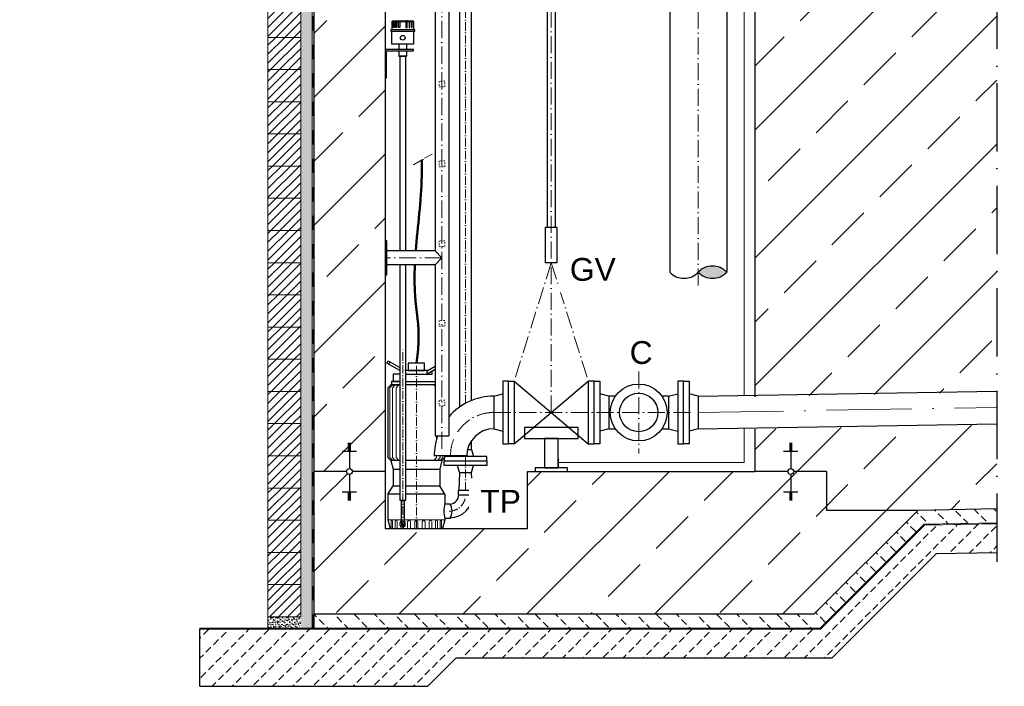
# Model space of a CAD drawing. Header units: millimetres. Extents: x 2605 to 1198744, y 17680 to 73723.
# Tile 643 of 656: x 125063 to 128521, y 44335 to 46675. Entities that reach past the tile are written whole.
import ezdxf

# ---------------------------------------------------------------- set-up
doc = ezdxf.new("R2010")
doc.units = ezdxf.units.MM
doc.linetypes.add('ACAD_ISO10W100', pattern=[18, 12, -3, 0, -3])
doc.linetypes.add('JIS_02_1.0', pattern=[2, 1, -1])
for name, color, linetype, lineweight in [('Bemaßung', 7, 'Continuous', 9), ('Beschriftung', 7, 'Continuous', 9), ('Verz. Bandstahl 30x3_5mm auf Putz', 1, 'GRENZE2', 18)]:
    doc.layers.add(name, color=color, linetype=linetype, lineweight=lineweight)
doc.styles.add('LBB3.5M1000', font='isocp.shx', dxfattribs={"height": 3.5})
doc.linetypes.add('GRENZE2', pattern='A,6.35,-2.54,[132,ltypeshp.shx,S=2.54,R=0,X=-2.54,Y=0],-2.54,25.4', length=36.83)
pattern_1 = [(45, (42110.086, 92758.665), (-15.715448, 15.715448), [])]

msp = doc.modelspace()

# ---------------------------------------------------------------- hatches: boundary and pattern name
at = {"lineweight": 5}
h = msp.add_hatch(dxfattribs=at)
h.set_pattern_fill('ANSI31', color=256, scale=7, style=0)
h.set_pattern_definition(pattern_1)
h.paths.add_polyline_path([(126049.59851, 46725.88732), (125934.59851, 46725.88732), (125934.59851, 46612.88732), (126049.59851, 46612.88732)])
h = msp.add_hatch(dxfattribs=at)
h.set_pattern_fill('ANSI31', color=256, scale=7, style=0)
h.set_pattern_definition(pattern_1)
h.paths.add_polyline_path([(126049.59851, 46612.88732), (125934.59851, 46612.88732), (125934.59851, 46499.88732), (126049.59851, 46499.88732)])
h = msp.add_hatch(dxfattribs=at)
h.set_pattern_fill('ANSI31', color=256, scale=7, style=0)
h.set_pattern_definition(pattern_1)
h.paths.add_polyline_path([(126049.59851, 46499.88732), (125934.59851, 46499.88732), (125934.59851, 46386.88732), (126049.59851, 46386.88732)])
h = msp.add_hatch(dxfattribs=at)
h.set_pattern_fill('ANSI31', color=256, scale=7, style=0)
h.set_pattern_definition(pattern_1)
h.paths.add_polyline_path([(126049.59851, 45482.88732), (125934.59851, 45482.88732), (125934.59851, 45369.88732), (126049.59851, 45369.88732)])
h = msp.add_hatch(dxfattribs=at)
h.set_pattern_fill('ANSI31', color=256, scale=7, style=0)
h.set_pattern_definition(pattern_1)
h.paths.add_polyline_path([(126049.59851, 45369.88732), (125934.59851, 45369.88732), (125934.59851, 45256.88732), (126049.59851, 45256.88732)])
h = msp.add_hatch(dxfattribs=at)
h.set_pattern_fill('ANSI31', color=256, scale=7, style=0)
h.set_pattern_definition(pattern_1)
h.paths.add_polyline_path([(126049.59851, 45256.88732), (125934.59851, 45256.88732), (125934.59851, 45143.88732), (126049.59851, 45143.88732)])
h = msp.add_hatch(dxfattribs=at)
h.set_pattern_fill('ANSI31', color=256, scale=7, style=0)
h.set_pattern_definition(pattern_1)
h.paths.add_polyline_path([(126049.59851, 45143.88732), (125934.59851, 45143.88732), (125934.59851, 45030.88732), (126049.59851, 45030.88732)])
h = msp.add_hatch(dxfattribs=at)
h.set_pattern_fill('ANSI31', color=256, scale=7, style=0)
h.set_pattern_definition(pattern_1)
h.paths.add_polyline_path([(126049.59851, 45030.88732), (125934.59851, 45030.88732), (125934.59851, 44917.88732), (126049.59851, 44917.88732)])
at = {"lineweight": 9}
h = msp.add_hatch(dxfattribs=at)
h.set_pattern_fill('BETON_UNBEWEHRT', color=256, scale=200, angle=90, pattern_type=2)
h.set_pattern_definition([(135, (42110.086, 92794.02), (-35.35534, -35.35534), [25, -12.5])])
h.paths.add_polyline_path([(128493.75799, 44909.04122), (128493.75799, 44959.05052), (128217.54024, 44953.72227), (127852.70529, 44588.88732), (126095.59851, 44588.88732), (126095.59851, 44538.88732), (127873.41596, 44538.88732), (128238.64881, 44904.12016)])
at = {"lineweight": 5}
h = msp.add_hatch(dxfattribs=at)
h.set_pattern_fill('ANSI31', color=256, scale=7, style=0)
h.set_pattern_definition(pattern_1)
h.paths.add_polyline_path([(126049.59851, 44917.88732), (125934.59851, 44917.88732), (125934.59851, 44804.88732), (126049.59851, 44804.88732)])
at = {"lineweight": 9}
h = msp.add_hatch(dxfattribs=at)
h.set_pattern_fill('BETON_UNBEWEHRT', color=256, scale=200, pattern_type=2)
h.set_pattern_definition([(45, (42145.44, 92758.665), (-35.35534, 35.35534), [25, -12.5])])
h.paths.add_polyline_path([(128493.75799, 44805.02187), (128493.75799, 44905.04047), (128240.33749, 44900.15199), (127875.07282, 44534.88732), (125695.59851, 44534.88732), (125695.59851, 44334.88732), (126495.59851, 44334.88732), (126595.59851, 44434.88732), (127916.49418, 44434.88732), (128282.55461, 44800.94775)])
at = {"lineweight": 5}
h = msp.add_hatch(dxfattribs=at)
h.set_pattern_fill('ANSI31', color=256, scale=7, style=0)
h.set_pattern_definition(pattern_1)
h.paths.add_polyline_path([(126049.59851, 44804.88732), (125934.59851, 44804.88732), (125934.59851, 44691.88732), (126049.59851, 44691.88732)])
h = msp.add_hatch(dxfattribs=at)
h.set_pattern_fill('ANSI31', color=256, scale=7, style=0)
h.set_pattern_definition(pattern_1)
h.paths.add_polyline_path([(126049.59851, 44691.88732), (125934.59851, 44691.88732), (125934.59851, 44578.88732), (126049.59851, 44578.88732)])
at = {"layer": 'Bemaßung', "lineweight": 5}
h = msp.add_hatch(dxfattribs=at)
h.set_pattern_fill('AR-SAND', color=256, scale=0.25)
h.set_pattern_definition([(37.5, (42110.086, 92758.665), (-0.4000078, 12.2353309), [0, -9.652, 0, -10.795, 0, -10.31875]), (7.5, (42110.086, 92758.665), (11.238082, 17.9206275), [0, -5.207, 0, -8.6995, 0, -3.33375]), (327.5, (42102.276, 92758.665), (19.7748093, 0.0359296), [0, -3.175, 0, -11.43, 0, -14.9225]), (317.5, (42102.276, 92758.665), (19.0889113, 5.573233), [0, -1.5875, 0, -7.493, 0, -8.5725])])
h.paths.add_polyline_path([(125934.59851, 44578.88732), (126049.59851, 44578.88732), (126049.59851, 44538.88732), (125934.59851, 44538.88732)])

# ---------------------------------------------------------------- linework, layer by layer
at = {"linetype": 'ACAD_ISO10W100', "ltscale": 20}
msp.add_line((128493.75799, 48252.7528), (128493.75799, 44705.02187), dxfattribs=at)
for p, q in [((126370.04991, 46668.26158), (126373.04991, 46671.26158)), ((126370.04991, 46668.26158), (126370.04991, 46639.32947)), ((126370.04991, 46668.26158), (126446.04991, 46668.26158)), ((126373.04991, 46671.26158), (126443.04991, 46671.26158)), ((126375.6805, 46668.26158), (126377.41255, 46671.26158)), ((126377.57503, 46668.26158), (126379.30708, 46671.26158)), ((126382.80195, 46668.26158), (126383.60579, 46671.26158)), ((126385.97674, 46668.26158), (126386.78059, 46671.26158)), ((126403.04991, 46671.26158), (126403.04991, 46668.26158)), ((126413.04991, 46671.26158), (126413.04991, 46668.26158)), ((126430.12307, 46668.26158), (126429.31923, 46671.26158)), ((126433.29787, 46668.26158), (126432.49402, 46671.26158)), ((126438.52478, 46668.26158), (126436.79273, 46671.26158)), ((126440.41931, 46668.26158), (126438.68726, 46671.26158)), ((126446.04991, 46668.26158), (126443.04991, 46671.26158)), ((126446.04991, 46668.26158), (126446.04991, 46639.32947)), ((126394.59991, 46588.88732), (126394.59991, 46570.38685)), ((126421.49991, 46588.88732), (126421.49991, 46570.38685)), ((126394.59991, 46565.38685), (126394.59991, 46546.4683)), ((126394.59991, 46546.4683), (126421.49991, 46546.4683)), ((126421.49991, 46565.38685), (126421.49991, 46546.4683)), ((126358.86786, 45465.94123), (126363.06105, 45473.20406)), ((126493.61863, 45431.97334), (126493.61863, 45441.65712)), ((126799.59851, 45406.04795), (127059.59851, 45186.04795)), ((126799.59851, 45186.04795), (127059.59851, 45406.04795)), ((126365.6603, 45392.95866), (126355.6603, 45382.95866)), ((126397.29991, 45392.95866), (126365.6603, 45392.95866)), ((126521.44851, 45392.95866), (126418.79991, 45392.95866)), ((127445.59851, 45353.20858), (128493.75799, 45371.05444)), ((126727.59851, 45353.19795), (126759.59851, 45361.54795)), ((126727.59851, 45353.19795), (126727.59851, 45238.89795)), ((127131.59851, 45353.19795), (127099.59851, 45361.54795)), ((127154.5383, 45353.19795), (127131.59851, 45353.19795)), ((127131.59851, 45353.19795), (127131.59851, 45238.89795)), ((127341.59851, 45353.19795), (127318.65871, 45353.19795)), ((127341.59851, 45353.19795), (127373.59851, 45361.54795)), ((127341.59851, 45353.19795), (127341.59851, 45296.04795)), ((127445.59851, 45353.20858), (127413.59851, 45361.54795)), ((127445.59851, 45353.20858), (127445.59871, 45238.88732)), ((127341.59851, 45296.04795), (127341.59851, 45238.89795)), ((126727.59851, 45238.89795), (126759.59851, 45230.54795)), ((127131.59851, 45238.89795), (127099.59851, 45230.54795)), ((127131.59851, 45238.89795), (127154.5383, 45238.89795)), ((127318.65871, 45238.89795), (127341.59851, 45238.89795)), ((127341.59851, 45238.89795), (127373.59851, 45230.54795)), ((127445.59871, 45238.88732), (127413.59851, 45230.54795)), ((127445.59871, 45238.88732), (128493.75799, 45256.73516)), ((127645.59851, 45088.88732), (127645.59851, 45237.15122)), ((126521.44851, 45213.88732), (126569.74851, 45213.88732)), ((126195.59851, 45160.38136), (126245.59851, 45160.38136)), ((126215.59851, 45188.5406), (126225.59851, 45188.5406)), ((126215.59851, 45185.02069), (126225.59851, 45185.02069)), ((126215.59851, 45181.50079), (126225.59851, 45181.50079)), ((126215.59851, 45177.98088), (126225.59851, 45177.98088)), ((126215.59851, 45174.46098), (126225.59851, 45174.46098)), ((126215.59851, 45170.94107), (126225.59851, 45170.94107)), ((126215.59851, 45167.42117), (126225.59851, 45167.42117)), ((126215.59851, 45163.90126), (126225.59851, 45163.90126)), ((126220.59851, 45188.88732), (126220.59851, 45099.23985)), ((126635.29702, 45165.88732), (126649.67639, 45165.88732)), ((126649.67639, 45165.88732), (126656.47639, 45141.88732)), ((127745.59851, 45160.38136), (127795.59851, 45160.38136)), ((127765.59851, 45188.5406), (127775.59851, 45188.5406)), ((127765.59851, 45185.02069), (127775.59851, 45185.02069)), ((127765.59851, 45181.50079), (127775.59851, 45181.50079)), ((127765.59851, 45177.98088), (127775.59851, 45177.98088)), ((127765.59851, 45174.46098), (127775.59851, 45174.46098)), ((127765.59851, 45170.94107), (127775.59851, 45170.94107)), ((127765.59851, 45167.42117), (127775.59851, 45167.42117)), ((127765.59851, 45163.90126), (127775.59851, 45163.90126)), ((127770.59851, 45188.88732), (127770.59851, 45099.23985)), ((126355.6603, 45137.5397), (126365.6603, 45127.5397)), ((126365.6603, 45127.5397), (126373.70858, 45097.50313)), ((126397.29991, 45127.5397), (126365.6603, 45127.5397)), ((126545.6603, 45127.5397), (126418.79991, 45127.5397)), ((126632.74851, 45144.04795), (126518.44851, 45144.04795)), ((126545.6603, 45127.5397), (126537.61203, 45097.50313)), ((126555.6603, 45137.5397), (126545.6603, 45127.5397)), ((126601.08857, 45144.04795), (126600.47639, 45141.88732)), ((126373.70858, 45097.50313), (126397.29991, 45097.50313)), ((126373.70858, 45097.50313), (126373.70858, 45038.99291)), ((126418.79991, 45097.50313), (126537.61203, 45097.50313)), ((126537.61203, 45097.50313), (126537.61203, 45038.99291)), ((126607.27639, 45085.88732), (126600.47639, 45109.88732)), ((126649.67639, 45085.88732), (126656.47639, 45109.88732)), ((126210.24597, 45088.88732), (126095.59851, 45088.88732)), ((126220.59851, 45078.53478), (126220.59851, 44988.88732)), ((126345.59851, 45088.88732), (126230.95104, 45088.88732)), ((126345.59851, 45088.88732), (126345.59851, 44888.88732)), ((126607.27639, 45085.88732), (126604.32639, 45021.88732)), ((126607.27639, 45085.88732), (126649.67639, 45085.88732)), ((126652.62639, 45021.88732), (126649.67639, 45085.88732)), ((126845.59851, 45088.88732), (127645.59851, 45088.88732)), ((126845.59851, 44888.88732), (126845.59851, 45088.88732)), ((127760.24597, 45088.88732), (127645.59851, 45088.88732)), ((127770.59851, 45078.53478), (127770.59851, 44988.88732)), ((127895.59851, 45088.88732), (127780.95104, 45088.88732)), ((127895.59851, 45088.88732), (127895.59851, 44953.72227)), ((126355.6603, 45008.95635), (126373.70858, 45038.99291)), ((126373.70858, 45038.99291), (126397.29991, 45038.99291)), ((126418.79991, 45038.99291), (126537.61203, 45038.99291)), ((126555.6603, 45008.95635), (126537.61203, 45038.99291)), ((126195.59851, 45017.39328), (126245.59851, 45017.39328)), ((126215.59851, 45013.87337), (126225.59851, 45013.87337)), ((126215.59851, 45010.35347), (126225.59851, 45010.35347)), ((126215.59851, 45006.83356), (126225.59851, 45006.83356)), ((126215.59851, 45003.31366), (126225.59851, 45003.31366)), ((126215.59851, 44999.79375), (126225.59851, 44999.79375)), ((126215.59851, 44996.27385), (126225.59851, 44996.27385)), ((126215.59851, 44992.75394), (126225.59851, 44992.75394)), ((126215.59851, 44989.23404), (126225.59851, 44989.23404)), ((126397.29991, 45008.95635), (126355.6603, 45008.95635)), ((126555.6603, 45008.95635), (126418.79991, 45008.95635)), ((127745.59851, 45017.39328), (127795.59851, 45017.39328)), ((127765.59851, 45013.87337), (127775.59851, 45013.87337)), ((127765.59851, 45010.35347), (127775.59851, 45010.35347)), ((127765.59851, 45006.83356), (127775.59851, 45006.83356)), ((127765.59851, 45003.31366), (127775.59851, 45003.31366)), ((127765.59851, 44999.79375), (127775.59851, 44999.79375)), ((127765.59851, 44996.27385), (127775.59851, 44996.27385)), ((127765.59851, 44992.75394), (127775.59851, 44992.75394)), ((127765.59851, 44989.23404), (127775.59851, 44989.23404)), ((128217.54024, 44953.72227), (127852.70529, 44588.88732)), ((127895.59851, 44953.72227), (128217.54024, 44953.72227)), ((128217.54024, 44953.72227), (128493.75799, 44959.05052)), ((126355.6603, 44918.92388), (126363.70858, 44888.88732)), ((126555.6603, 44918.92388), (126547.61203, 44888.88732)), ((126345.59851, 44888.88732), (126845.59851, 44888.88732)), ((126399.29991, 44899.47331), (126399.29991, 44910.06646)), ((126403.04991, 44915.47331), (126400.47148, 44912.89488)), ((126403.04991, 44908.47331), (126403.04991, 44900.76949)), ((126403.04991, 44900.76949), (126408.04991, 44895.47331)), ((126403.29991, 44895.47331), (126412.79991, 44895.47331)), ((126413.04991, 44900.76949), (126408.04991, 44895.47331)), ((126413.04991, 44908.47331), (126413.04991, 44900.76949)), ((126416.79991, 44899.47331), (126416.79991, 44910.06646)), ((128282.55461, 44800.94775), (127916.49418, 44434.88732)), ((128282.55461, 44800.94775), (128493.75799, 44805.02187)), ((126095.59851, 44588.88732), (127852.70529, 44588.88732)), ((125695.59851, 44334.88732), (125695.59851, 44534.88732)), ((126495.59851, 44334.88732), (126595.59851, 44434.88732)), ((126595.59851, 44434.88732), (127916.49418, 44434.88732)), ((125695.59851, 44334.88732), (126495.59851, 44334.88732))]:
    msp.add_line(p, q)
at = {"linetype": 'ACAD_ISO10W100', "lineweight": 18, "ltscale": 2.5}
for p, q in [((126455.6603, 44888.88732), (126455.6603, 45468.88732)), ((126628.47639, 45021.88732), (126628.47639, 45144.04795))]:
    msp.add_line(p, q, dxfattribs=at)
at = {"linetype": 'ACAD_ISO10W100', "lineweight": 18, "ltscale": 25}
msp.add_line((127445.59861, 45296.04795), (128493.75799, 45313.8948), dxfattribs=at)
at = {"linetype": 'ACAD_ISO10W100', "lineweight": 18, "ltscale": 5}
msp.add_line((126727.59851, 45296.04795), (127445.59861, 45296.04795), dxfattribs=at)
at = {"linetype": 'JIS_02_1.0', "lineweight": 5, "ltscale": 2}
msp.add_line((126413.04991, 44915.47331), (126415.62834, 44912.89488), dxfattribs=at)
at = {"lineweight": 9}
for p, q in [((128238.64881, 44904.12016), (127873.41596, 44538.88732)), ((128240.33749, 44900.15199), (127875.07282, 44534.88732)), ((128238.64881, 44904.12016), (128493.75799, 44909.04122)), ((128240.33749, 44900.15199), (128493.75799, 44905.04047)), ((125934.59851, 44578.88732), (125934.59851, 44538.88732)), ((125695.59851, 44534.88732), (125695.59851, 44538.88732)), ((125695.59851, 44538.88732), (126089.59851, 44538.88732)), ((126095.59851, 44538.88732), (127873.41596, 44538.88732)), ((125695.59851, 44534.88732), (127875.07282, 44534.88732))]:
    msp.add_line(p, q, dxfattribs=at)
at = {"lineweight": 5}
for points in [[(126049.59851, 46725.88732), (125934.59851, 46725.88732), (125934.59851, 46612.88732), (126049.59851, 46612.88732), (126049.59851, 46725.88732)], [(126049.59851, 46612.88732), (125934.59851, 46612.88732), (125934.59851, 46499.88732), (126049.59851, 46499.88732), (126049.59851, 46612.88732)], [(126049.59851, 46499.88732), (125934.59851, 46499.88732), (125934.59851, 46386.88732), (126049.59851, 46386.88732), (126049.59851, 46499.88732)], [(126049.59851, 45482.88732), (125934.59851, 45482.88732), (125934.59851, 45369.88732), (126049.59851, 45369.88732), (126049.59851, 45482.88732)], [(126049.59851, 45369.88732), (125934.59851, 45369.88732), (125934.59851, 45256.88732), (126049.59851, 45256.88732), (126049.59851, 45369.88732)], [(126049.59851, 45256.88732), (125934.59851, 45256.88732), (125934.59851, 45143.88732), (126049.59851, 45143.88732), (126049.59851, 45256.88732)], [(126049.59851, 45143.88732), (125934.59851, 45143.88732), (125934.59851, 45030.88732), (126049.59851, 45030.88732), (126049.59851, 45143.88732)], [(126049.59851, 45030.88732), (125934.59851, 45030.88732), (125934.59851, 44917.88732), (126049.59851, 44917.88732), (126049.59851, 45030.88732)], [(126049.59851, 44917.88732), (125934.59851, 44917.88732), (125934.59851, 44804.88732), (126049.59851, 44804.88732), (126049.59851, 44917.88732)], [(126049.59851, 44804.88732), (125934.59851, 44804.88732), (125934.59851, 44691.88732), (126049.59851, 44691.88732), (126049.59851, 44804.88732)], [(126049.59851, 44691.88732), (125934.59851, 44691.88732), (125934.59851, 44578.88732), (126049.59851, 44578.88732), (126049.59851, 44691.88732)]]:
    msp.add_lwpolyline(points, dxfattribs=at)
for points in [[(126375.6805, 46668.26158), (126377.57503, 46668.26158), (126377.57503, 46647.58274), (126375.6805, 46647.58274)], [(126382.80195, 46668.26158), (126385.97674, 46668.26158), (126385.97674, 46647.58274), (126382.80195, 46647.58274)], [(126393.09819, 46671.26158), (126397.41914, 46671.26158), (126397.41914, 46647.58274), (126393.09819, 46647.58274)], [(126423.00163, 46671.26158), (126418.68068, 46671.26158), (126418.68068, 46647.58274), (126423.00163, 46647.58274)], [(126433.29787, 46668.26158), (126430.12307, 46668.26158), (126430.12307, 46647.58274), (126433.29787, 46647.58274)], [(126440.41931, 46668.26158), (126438.52478, 46668.26158), (126438.52478, 46647.58274), (126440.41931, 46647.58274)], [(126365.54991, 46634.53733), (126450.54991, 46634.53733), (126450.54991, 46639.32947), (126365.54991, 46639.32947)], [(126370.04991, 46634.53733), (126446.04991, 46634.53733), (126446.04991, 46588.88732), (126370.04991, 46588.88732)], [(126426.54518, 45443.12719), (126484.77542, 45443.12719), (126484.77542, 45468.88732), (126426.54518, 45468.88732)], [(126759.59851, 45186.04795), (126779.59851, 45186.04795), (126779.59851, 45406.04795), (126759.59851, 45406.04795)], [(126799.59851, 45186.04795), (126779.59851, 45186.04795), (126779.59851, 45406.04795), (126799.59851, 45406.04795)], [(127059.59851, 45186.04795), (127079.59851, 45186.04795), (127079.59851, 45406.04795), (127059.59851, 45406.04795)], [(127099.59851, 45186.04795), (127079.59851, 45186.04795), (127079.59851, 45406.04795), (127099.59851, 45406.04795)], [(127373.59851, 45186.04795), (127393.59851, 45186.04795), (127393.59851, 45406.04795), (127373.59851, 45406.04795)], [(127413.59851, 45186.04795), (127393.59851, 45186.04795), (127393.59851, 45406.04795), (127413.59851, 45406.04795)], [(126835.6724, 45205.19058), (127023.52461, 45205.19058), (127023.52461, 45243.31251), (126835.6724, 45243.31251)], [(126905.20885, 45101.56394), (126953.98816, 45101.56394), (126953.98816, 45205.19058), (126905.20885, 45205.19058)], [(126553.47639, 45125.88732), (126703.47639, 45125.88732), (126703.47639, 45109.88732), (126553.47639, 45109.88732)], [(126872.53333, 45088.88732), (126986.66368, 45088.88732), (126986.66368, 45101.56394), (126872.53333, 45101.56394)], [(126602.32639, 45006.88732), (126654.62639, 45006.88732), (126654.62639, 45021.88732), (126602.32639, 45021.88732)]]:
    msp.add_lwpolyline(points, close=True)
for points in [[(126350.59851, 46570.38685), (126345.59851, 46570.38685), (126345.59851, 46470.38685), (126350.59851, 46470.38685), (126350.59851, 46565.38685), (126445.59851, 46565.38685), (126445.59851, 46570.38685), (126345.59851, 46570.38685), (126345.59851, 46565.38685)], [(126397.29991, 45443.75248), (126352.28408, 45469.74238), (126356.47728, 45477.00521), (126397.29991, 45453.43625)], [(126496.16489, 45443.12719), (126415.15572, 45443.12719)], [(126418.79991, 45430.50326), (126510.80407, 45430.50326), (126510.80407, 45441.89536)], [(126521.44851, 45457.7247), (126493.61863, 45441.65712)], [(126493.61863, 45431.97334), (126521.44851, 45448.04092)], [(126397.29991, 45405.28239), (126368.69126, 45405.28239), (126368.69126, 45392.95866), (126397.29991, 45392.95866)], [(126397.29991, 45430.50326), (126374.26855, 45430.50326), (126374.26855, 45405.28239), (126397.29991, 45405.28239)], [(126418.79991, 45405.28239), (126521.44851, 45405.28239)], [(126355.6603, 45382.95866), (126355.6603, 45137.5397)], [(126649.67639, 45165.88732), (126649.67639, 45198.12814)], [(126553.47639, 45135.35579), (126553.47639, 45125.88732), (126703.47639, 45125.88732), (126703.47639, 45141.88732), (126555.6603, 45141.88732)], [(126555.6603, 45137.5397), (126555.6603, 45144.04795)], [(126355.6603, 45008.95635), (126355.6603, 44918.92388)], [(126403.04991, 44908.47331), (126403.04991, 44988.11227)], [(126413.04991, 44988.11227), (126413.04991, 44908.47331)], [(126555.6603, 45008.95635), (126555.6603, 44975.85075)], [(126555.6603, 44975.85075), (126573.7513, 44975.85075)], [(126573.7513, 44923.92388), (126555.6603, 44923.92388)], [(126555.6603, 44923.92388), (126555.6603, 44918.92388)]]:
    msp.add_lwpolyline(points)
at = {"linetype": 'JIS_02_1.0', "lineweight": 18, "ltscale": 5}
for points in [[(126535.59851, 46438.88732), (126555.59851, 46438.88732), (126555.59851, 46458.88732), (126535.59851, 46458.88732)], [(126535.59851, 45318.88732), (126555.59851, 45318.88732), (126555.59851, 45338.88732), (126535.59851, 45338.88732)]]:
    msp.add_lwpolyline(points, close=True, dxfattribs=at)
at = {"linetype": 'JIS_02_1.0', "lineweight": 25, "ltscale": 50}
msp.add_lwpolyline([(128493.75799, 44907.04084), (128239.49315, 44902.13607), (127874.24439, 44536.88732), (125695.59851, 44536.88732)], dxfattribs=at)
for centre, radius in [((126408.04991, 46611.71232), 8.19799), ((127236.59851, 45296.04795), 100), ((127236.59851, 45296.04795), 67.5), ((126220.59851, 45088.88732), 10.35253), ((127770.59851, 45088.88732), 10.35253)]:
    msp.add_circle(centre, radius)
for centre, radius, start, end in [((126727.59851, 45144.04795), 209.15, 90, 139.00104028), ((126727.59851, 45144.04795), 94.85, 90, 180), ((126727.59851, 45144.04795), 209.15, 160.49312289, 180), ((126571.47639, 45006.88732), 32.85, 275.65278389, 0), ((126571.47639, 45006.88732), 81.15, 272.37472013, 0), ((126652.231, 44949.88732), 100, 164.95163497, 195.04836503), ((126530.96822, 44949.88732), 50.04489, 328.74801881, 31.25198119), ((126403.29991, 44910.06646), 4, 135, 180), ((126403.29991, 44899.47331), 4, 180, 270), ((126412.79991, 44899.47331), 4, 270, 0), ((126412.79991, 44910.06646), 4, 0, 45)]:
    msp.add_arc(centre, radius, start, end)
at = {"linetype": 'ACAD_ISO10W100', "lineweight": 18, "ltscale": 5}
msp.add_arc((126727.59851, 45144.04795), 152, 90, 180, dxfattribs=at)
at = {"linetype": 'ACAD_ISO10W100', "lineweight": 18, "ltscale": 2.5}
msp.add_arc((126571.47639, 45006.88732), 57, 270, 0, dxfattribs=at)
at = {"linetype": 'JIS_02_1.0', "lineweight": 5, "ltscale": 2}
msp.add_ellipse((126408.04991, 44908.47331), major_axis=(0, -6.28623), ratio=0.7953888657, dxfattribs=at)
at = {"layer": 'Bemaßung'}
for p, q in [((126372.5361, 45392.95866), (126362.5361, 45382.95866)), ((126362.5361, 45382.95866), (126362.5361, 45137.5397)), ((126381.58106, 45392.95866), (126371.58106, 45382.95866)), ((126371.58106, 45382.95866), (126371.58106, 45137.5397)), ((126394.39481, 45392.95866), (126384.39481, 45382.95866)), ((126384.39481, 45382.95866), (126384.39481, 45137.5397)), ((126521.44851, 45388.43595), (126516.9258, 45392.95866)), ((126526.9258, 45202.99019), (126526.9258, 45213.88732)), ((126362.5361, 45137.5397), (126372.5361, 45127.5397)), ((126371.58106, 45137.5397), (126381.58106, 45127.5397)), ((126384.39481, 45137.5397), (126394.39481, 45127.5397)), ((126516.9258, 45127.5397), (126526.9258, 45137.5397)), ((126526.9258, 45137.5397), (126526.9258, 45144.04795)), ((126539.73955, 45137.5397), (126529.73955, 45127.5397)), ((126548.78451, 45137.5397), (126538.78451, 45127.5397)), ((126539.73955, 45144.04795), (126539.73955, 45137.5397)), ((126548.78451, 45144.04795), (126548.78451, 45137.5397)), ((126604.32639, 45021.88732), (126652.62639, 45021.88732)), ((126403.04991, 44918.92388), (126355.6603, 44918.92388)), ((126555.6603, 44918.92388), (126413.04991, 44918.92388)), ((126366.81228, 44914.97004), (126366.81228, 44888.88732)), ((126371.81228, 44914.97004), (126371.81228, 44888.88732)), ((126381.64873, 44913.93451), (126381.64873, 44888.88732)), ((126388.71979, 44913.93451), (126388.71979, 44888.88732)), ((126401.53891, 44895.88181), (126401.53891, 44888.88732)), ((126410.19916, 44895.47331), (126410.19916, 44888.88732)), ((126425.12733, 44912.64041), (126425.12733, 44888.88732)), ((126434.78659, 44912.64041), (126434.78659, 44888.88732)), ((126450.6603, 44912.47004), (126450.6603, 44888.88732)), ((126460.6603, 44912.47004), (126460.6603, 44888.88732)), ((126476.53401, 44912.64041), (126476.53401, 44888.88732)), ((126486.19327, 44912.64041), (126486.19327, 44888.88732)), ((126501.12145, 44913.13991), (126501.12145, 44888.88732)), ((126509.7817, 44913.13991), (126509.7817, 44888.88732)), ((126522.60081, 44913.93451), (126522.60081, 44888.88732)), ((126529.67188, 44913.93451), (126529.67188, 44888.88732)), ((126539.50833, 44914.97004), (126539.50833, 44888.88732)), ((126544.50833, 44914.97004), (126544.50833, 44888.88732))]:
    msp.add_line(p, q, dxfattribs=at)
for centre, radius, start, end in [((126369.31228, 44914.97004), 2.5, 0, 180), ((126385.18426, 44913.93451), 3.53553, 0, 180), ((126405.86903, 44913.13991), 4.33013, 130.62074828, 167.71139049), ((126429.95696, 44912.64041), 4.82963, 0, 180), ((126455.6603, 44912.47004), 5, 0, 180), ((126481.36364, 44912.64041), 4.82963, 0, 180), ((126505.45157, 44913.13991), 4.33013, 0, 180), ((126526.13635, 44913.93451), 3.53553, 0, 180), ((126542.00833, 44914.97004), 2.5, 0, 180)]:
    msp.add_arc(centre, radius, start, end, dxfattribs=at)
at = {"layer": 'Verz. Bandstahl 30x3_5mm auf Putz', "ltscale": 2}
for p, q in [((127607.16817, 45242.004), (127607.16817, 45119.92109)), ((127607.16817, 45119.92109), (126954.92555, 45119.92109))]:
    msp.add_line(p, q, dxfattribs=at)
at = {"layer": 'Verz. Bandstahl 30x3_5mm auf Putz'}
msp.add_line((126954.92555, 45104.92109), (126954.92555, 45134.92109), dxfattribs=at)

# ---------------------------------------------------------------- texts
at = {"layer": 'Beschriftung', "insert": (93652.51658, 46236.51774), "char_height": 150, "width": 1682.9463594, "attachment_point": 1, "style": 'LBB3.5M1000', "bg_fill": 2}
msp.add_mtext('\\pi74.897;{\\fArial|b1|i0|c0|p34;GROUND PLAN\\L\\P\\pi221.06;\\fArial|b1|i1|c0|p34;\\lGRUNDRISS}', dxfattribs=at)

# ---------------------------------------------------------------- next in the draw order: hatches: boundary and pattern name
h = msp.add_hatch()
h.set_pattern_fill('ANSI33', color=256, scale=50)
h.set_pattern_definition([(45, (86662.1, 48859.1), (-224.5064, 224.5064), []), (45, (86886.6, 48859.1), (-224.5064, 224.5064), [158.75, -79.375])])
h.paths.add_polyline_path([(128145.59851, 46707.02082), (128120.59851, 46707.02082), (128120.59851, 46703.50092), (128125.59851, 46703.50092)], flags=16)
h.paths.add_polyline_path([(127795.59851, 46707.02082), (127770.59851, 46707.02082), (127770.59851, 46703.50092), (127775.59851, 46703.50092)], flags=16)
h.paths.add_polyline_path([(127770.59851, 45160.38136), (127770.59851, 45163.90126), (127765.59851, 45163.90126), (127745.59851, 45160.38136)], flags=16)
h.paths.add_polyline_path([(128217.54024, 44953.72227), (127895.59851, 44953.72227), (127895.59851, 45088.88732), (127780.95104, 45088.88732, -1), (127760.24597, 45088.88732), (127645.59851, 45088.88732), (126845.59851, 45088.88732), (126845.59851, 44888.88732), (126345.59851, 44888.88732), (126345.59851, 45088.88732), (126230.95104, 45088.88732, -1), (126210.24597, 45088.88732), (126095.59851, 45088.88732), (126095.59851, 44588.88732), (127852.70529, 44588.88732)])
h.paths.add_polyline_path([(127770.59851, 45017.39328), (127770.59851, 45013.87337), (127775.59851, 45013.87337), (127795.59851, 45017.39328)], flags=16)
h.paths.add_polyline_path([(126245.59851, 45017.39328), (126220.59851, 45017.39328), (126220.59851, 45013.87337), (126225.59851, 45013.87337)], flags=16)
h.paths.add_polyline_path([(128985.94941, 45364.09009), (129454.94143, 45379.22038), (129448.29677, 45585.18417), (128979.30475, 45570.05387)], flags=25)
edge = h.paths.add_edge_path()
edge.add_line((128493.75799, 44959.05052), (128493.75799, 45253.51222))
edge.add_line((128493.75799, 45253.51222), (127645.59851, 45237.15122))
edge.add_line((127645.59851, 45237.15122), (127645.59851, 45088.88732))
edge.add_line((127645.59851, 45088.88732), (127760.24597, 45088.88732))
edge.add_arc((127770.59851, 45088.88732), 10.35253, 0, 180, ccw=False)
edge.add_line((127780.95104, 45088.88732), (127895.59851, 45088.88732))
edge.add_line((127895.59851, 45088.88732), (127895.59851, 44953.72227))
edge.add_line((127895.59851, 44953.72227), (128217.54024, 44953.72227))
edge.add_line((128217.54024, 44953.72227), (128493.75799, 44959.05052))
edge = h.paths.add_edge_path()
edge.add_line((128493.75799, 45367.83349), (128493.75799, 46819.15689))
edge.add_line((128493.75799, 46819.15689), (128306.59851, 46828.51486))
edge.add_line((128306.59851, 46828.51486), (128306.59851, 46778.51486))
edge.add_line((128306.59851, 46778.51486), (128130.95104, 46778.51486))
edge.add_arc((128120.59851, 46778.51486), 10.35253, -180, 0, ccw=False)
edge.add_line((128110.24597, 46778.51486), (127780.95104, 46778.51486))
edge.add_arc((127770.59851, 46778.51486), 10.35253, -180, 0, ccw=False)
edge.add_line((127760.24597, 46778.51486), (127645.59851, 46778.51486))
edge.add_line((127645.59851, 46778.51486), (127645.59851, 45351.47248))
edge.add_line((127645.59851, 45351.47248), (128493.75799, 45367.83349))
h = msp.add_hatch()
h.set_pattern_fill('ANSI33', color=256, scale=50)
h.set_pattern_definition([(45, (42400.1, 92919.9), (-224.5064, 224.5064), []), (45, (42624.6, 92919.9), (-224.5064, 224.5064), [158.75, -79.375])])
edge = h.paths.add_edge_path()
edge.add_line((126345.59851, 46778.51486), (126230.95104, 46778.51486))
edge.add_arc((126220.59851, 46778.51486), 10.35253, -180, 0, ccw=False)
edge.add_line((126210.24597, 46778.51486), (126095.59851, 46778.51486))
edge.add_line((126095.59851, 46778.51486), (126095.59851, 45088.88732))
edge.add_line((126095.59851, 45088.88732), (126210.24597, 45088.88732))
edge.add_arc((126220.59851, 45088.88732), 10.35253, 0, 180, ccw=False)
edge.add_line((126230.95104, 45088.88732), (126345.59851, 45088.88732))
edge.add_line((126345.59851, 45088.88732), (126345.59851, 46778.51486))
h.paths.add_polyline_path([(126215.59851, 46685.90139), (126220.59851, 46685.90139), (126220.59851, 46689.4213), (126215.59851, 46689.4213)], flags=16)
h.paths.add_polyline_path([(126220.59851, 45160.38136), (126220.59851, 45163.90126), (126215.59851, 45163.90126), (126195.59851, 45160.38136)], flags=16)
at = {"lineweight": 5}
h = msp.add_hatch(dxfattribs=at)
h.set_pattern_fill('ANSI31', color=256, scale=7, style=0)
h.set_pattern_definition(pattern_1)
h.paths.add_polyline_path([(126049.59851, 46386.88732), (125934.59851, 46386.88732), (125934.59851, 46273.88732), (126049.59851, 46273.88732)])
h = msp.add_hatch(dxfattribs=at)
h.set_pattern_fill('ANSI31', color=256, scale=7, style=0)
h.set_pattern_definition(pattern_1)
h.paths.add_polyline_path([(126049.59851, 46273.88732), (125934.59851, 46273.88732), (125934.59851, 46160.88732), (126049.59851, 46160.88732)])
h = msp.add_hatch(dxfattribs=at)
h.set_pattern_fill('ANSI31', color=256, scale=7, style=0)
h.set_pattern_definition(pattern_1)
h.paths.add_polyline_path([(126049.59851, 46160.88732), (125934.59851, 46160.88732), (125934.59851, 46047.88732), (126049.59851, 46047.88732)])
h = msp.add_hatch(dxfattribs=at)
h.set_pattern_fill('ANSI31', color=256, scale=7, style=0)
h.set_pattern_definition(pattern_1)
h.paths.add_polyline_path([(126049.59851, 46047.88732), (125934.59851, 46047.88732), (125934.59851, 45934.88732), (126049.59851, 45934.88732)])
h = msp.add_hatch(dxfattribs=at)
h.set_pattern_fill('ANSI31', color=256, scale=7, style=0)
h.set_pattern_definition(pattern_1)
h.paths.add_polyline_path([(126049.59851, 45934.88732), (125934.59851, 45934.88732), (125934.59851, 45821.88732), (126049.59851, 45821.88732)])
h = msp.add_hatch(dxfattribs=at)
h.set_pattern_fill('ANSI31', color=256, scale=7, style=0)
h.set_pattern_definition(pattern_1)
h.paths.add_polyline_path([(126049.59851, 45821.88732), (125934.59851, 45821.88732), (125934.59851, 45708.88732), (126049.59851, 45708.88732)])
h = msp.add_hatch(color=256)
h.dxf.hatch_style = 1
h.paths.add_polyline_path([(127445.59851, 45788.55478), (127445.59851, 45788.55464, 0.4305696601), (127545.59837, 45788.55471, 0.4305696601)])
h = msp.add_hatch(dxfattribs=at)
h.set_pattern_fill('ANSI31', color=256, scale=7, style=0)
h.set_pattern_definition(pattern_1)
h.paths.add_polyline_path([(126049.59851, 45708.88732), (125934.59851, 45708.88732), (125934.59851, 45595.88732), (126049.59851, 45595.88732)])
h = msp.add_hatch(dxfattribs=at)
h.set_pattern_fill('ANSI31', color=256, scale=7, style=0)
h.set_pattern_definition(pattern_1)
h.paths.add_polyline_path([(126049.59851, 45595.88732), (125934.59851, 45595.88732), (125934.59851, 45482.88732), (126049.59851, 45482.88732)])
at = {"layer": 'Bemaßung', "lineweight": 5}
h = msp.add_hatch(dxfattribs=at)
h.set_pattern_fill('AR-SAND', color=256, scale=0.25)
h.set_pattern_definition([(37.5, (86662.098, 48859.09), (-0.4000078, 12.235331), [0, -9.652, 0, -10.795, 0, -10.31875]), (7.5, (86662.098, 48859.09), (11.238082, 17.9206275), [0, -5.207, 0, -8.6995, 0, -3.33375]), (327.5, (86654.288, 48859.09), (19.7748093, 0.0359296), [0, -3.175, 0, -11.43, 0, -14.9225]), (317.5, (86654.288, 48859.09), (19.088911, 5.573233), [0, -1.5875, 0, -7.493, 0, -8.5725])])
h.paths.add_polyline_path([(126089.59851, 48068.03127), (126049.59851, 48068.03127), (126049.59851, 44538.88732), (126089.59851, 44538.88732)])

# ---------------------------------------------------------------- next in the draw order: linework, layer by layer
at = {"linetype": 'ACAD_ISO10W100', "lineweight": 18, "ltscale": 2.5}
for p, q in [((126628.47639, 45328.21779), (126628.47639, 48252.7528)), ((126510.80244, 46203.14275), (126438.29239, 46161.72301)), ((126408.04991, 44891.55373), (126408.04991, 45521.77164))]:
    msp.add_line(p, q, dxfattribs=at)
at = {"lineweight": 9}
msp.add_line((126089.59851, 48068.03127), (126089.59851, 44538.88732), dxfattribs=at)
at = {"linetype": 'JIS_02_1.0', "lineweight": 25, "ltscale": 50}
msp.add_line((126091.59851, 44536.88732), (126091.59851, 48068.03127), dxfattribs=at)
for p, q in [((126095.59851, 48068.03127), (126095.59851, 44538.88732)), ((126345.59851, 48068.03127), (126345.59851, 45088.88732)), ((126569.74851, 48068.03127), (126569.74851, 45213.88732)), ((127645.59851, 45351.47248), (127645.59851, 48068.03127)), ((126521.44851, 47468.07032), (126521.44851, 45863.03732)), ((127545.59846, 47407.52576), (127545.59837, 45788.55471)), ((127345.59851, 47159.57731), (127345.59851, 45788.55471)), ((126521.44851, 45863.03732), (126351.59851, 45863.03732)), ((126545.59851, 45838.88732), (126521.44851, 45863.03732)), ((126521.44851, 45814.73732), (126545.59851, 45838.88732)), ((126521.44851, 45814.73732), (126351.59851, 45814.73732)), ((126521.44851, 45814.73732), (126521.44851, 45213.88732))]:
    msp.add_line(p, q)
at = {"linetype": 'ACAD_ISO10W100', "lineweight": 18, "ltscale": 5}
for p, q in [((126545.59851, 45168.73556), (126545.59851, 48068.03127)), ((126929.59851, 45296.04795), (126929.59851, 48068.03127)), ((127445.59851, 45741.25644), (127445.59851, 48068.03127)), ((126545.59851, 45838.88732), (126351.59851, 45838.88732)), ((126929.59851, 45821.04795), (126799.59851, 45406.04795)), ((126929.59851, 45821.04795), (127059.59851, 45406.04795))]:
    msp.add_line(p, q, dxfattribs=at)
for points in [[(126607.27639, 47646.61175), (126607.27639, 47646.61175), (126607.27639, 45315.12194)], [(126649.67639, 45338.14037), (126649.67639, 47646.61175)], [(126914.59851, 47467.22032), (126914.59851, 45946.04795)], [(126944.59851, 45946.04795), (126944.59851, 47467.22032)], [(126418.79991, 45863.03732), (126418.79991, 46546.4683), (126397.29991, 46546.4683), (126397.29991, 45863.03732)], [(126397.29991, 45814.73732), (126397.29991, 44988.11227), (126418.79991, 44988.11227), (126418.79991, 45814.73732)]]:
    msp.add_lwpolyline(points)
at = {"lineweight": 5}
for points in [[(126049.59851, 46386.88732), (125934.59851, 46386.88732), (125934.59851, 46273.88732), (126049.59851, 46273.88732), (126049.59851, 46386.88732)], [(126049.59851, 46273.88732), (125934.59851, 46273.88732), (125934.59851, 46160.88732), (126049.59851, 46160.88732), (126049.59851, 46273.88732)], [(126049.59851, 46160.88732), (125934.59851, 46160.88732), (125934.59851, 46047.88732), (126049.59851, 46047.88732), (126049.59851, 46160.88732)], [(126049.59851, 46047.88732), (125934.59851, 46047.88732), (125934.59851, 45934.88732), (126049.59851, 45934.88732), (126049.59851, 46047.88732)], [(126049.59851, 45934.88732), (125934.59851, 45934.88732), (125934.59851, 45821.88732), (126049.59851, 45821.88732), (126049.59851, 45934.88732)], [(126049.59851, 45821.88732), (125934.59851, 45821.88732), (125934.59851, 45708.88732), (126049.59851, 45708.88732), (126049.59851, 45821.88732)], [(126049.59851, 45708.88732), (125934.59851, 45708.88732), (125934.59851, 45595.88732), (126049.59851, 45595.88732), (126049.59851, 45708.88732)], [(126049.59851, 45595.88732), (125934.59851, 45595.88732), (125934.59851, 45482.88732), (126049.59851, 45482.88732), (126049.59851, 45595.88732)]]:
    msp.add_lwpolyline(points, dxfattribs=at)
at = {"linetype": 'JIS_02_1.0', "lineweight": 18, "ltscale": 5}
for points in [[(126535.59851, 46158.88732), (126555.59851, 46158.88732), (126555.59851, 46178.88732), (126535.59851, 46178.88732)], [(126535.59851, 45878.88732), (126555.59851, 45878.88732), (126555.59851, 45898.88732), (126535.59851, 45898.88732)], [(126535.59851, 45598.88732), (126555.59851, 45598.88732), (126555.59851, 45618.88732), (126535.59851, 45618.88732)]]:
    msp.add_lwpolyline(points, close=True, dxfattribs=at)
msp.add_lwpolyline([(126345.59851, 45778.88732), (126351.59851, 45778.88732), (126351.59851, 45898.88732), (126345.59851, 45898.88732)], close=True)
at = {"linetype": 'Continuous', "ltscale": 10}
for centre, start, end in [((127395.59847, 45835.85299), 223.40946977, 316.59061071), ((127495.59841, 45741.25644), 43.40946977, 136.59044976), ((127495.59841, 45835.85299), 223.40955024, 316.59053023)]:
    msp.add_arc(centre, 68.82676, start, end, dxfattribs=at)
at = {"layer": 'Bemaßung', "lineweight": 50}
for points, knots in [([(126453.57986, 45863.03732), (126460.29398, 45950.51218), (126475.68828, 46056.92022), (126474.71949, 46163.5021), (126474.54742, 46182.43288)], [395.3288283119, 395.3288283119, 395.3288283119, 395.3288283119, 658.2567275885, 715.0435844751, 715.0435844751, 715.0435844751, 715.0435844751]), ([(126455.6603, 45468.88732), (126459.19746, 45494.47435), (126470.15533, 45573.74128), (126448.73001, 45689.16513), (126448.96421, 45778.8867), (126450.5828, 45814.73732)], [0, 0, 0, 0, 77.2010297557, 239.1636397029, 346.9333347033, 346.9333347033, 346.9333347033, 346.9333347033])]:
    msp.add_open_spline(points, degree=3, knots=knots, dxfattribs=at)
at = {"layer": 'Verz. Bandstahl 30x3_5mm auf Putz', "ltscale": 2}
msp.add_line((127607.16817, 54082.86237), (127607.16817, 45356.32526), dxfattribs=at)

# ---------------------------------------------------------------- next in the draw order: texts
at = {"layer": 'Beschriftung', "char_height": 80, "width": 111.9584505, "attachment_point": 1, "style": 'LBB3.5M1000', "bg_fill": 2}
for s, insert in [('{\\fArial|b0|i0|c0|p34;\\C256;GV}', (126994.72888, 45838.36333)), ('{\\fArial|b0|i0|c0|p34;C}', (127204.87527, 45546.59574)), ('{\\fArial|b0|i0|c0|p34;\\C256;TP}', (126680.0698, 45024.42837))]:
    msp.add_mtext(s, dxfattribs=dict(at, insert=insert))

# ---------------------------------------------------------------- next in the draw order: linework, layer by layer
at = {"linetype": 'ACAD_ISO10W100', "lineweight": 18, "ltscale": 5}
msp.add_line((127236.59851, 45440.4766), (127236.59851, 45151.6193), dxfattribs=at)
msp.add_lwpolyline([(126909.74559, 45946.04795), (126949.45142, 45946.04795), (126949.45142, 45821.04795), (126909.74559, 45821.04795)], close=True)

# ---------------------------------------------------------------- next in the draw order: texts
at = {"layer": 'Beschriftung', "insert": (6985.51128, 49177.65283), "char_height": 500, "width": 7399.7669481, "attachment_point": 1, "style": 'LBB3.5M1000'}
msp.add_mtext('\\pi2004.5;{\\fArial|b0|i0|c0|p34;TOP VIEW\\P\\pi1431.8;\\fArial|b0|i1|c0|p34;DRAUFSICHT\\P\\pi64.583;\\fArial|b0|i0|c0|p34;\\H0.6x;(SECTION THROUGH PUMP HOUSE)\\P\\pi330.31;\\fArial|b0|i1|c0|p34;(SCHNITT DURCH PUMPENHAUS)}', dxfattribs=at)

doc.saveas('drawing.dxf')
